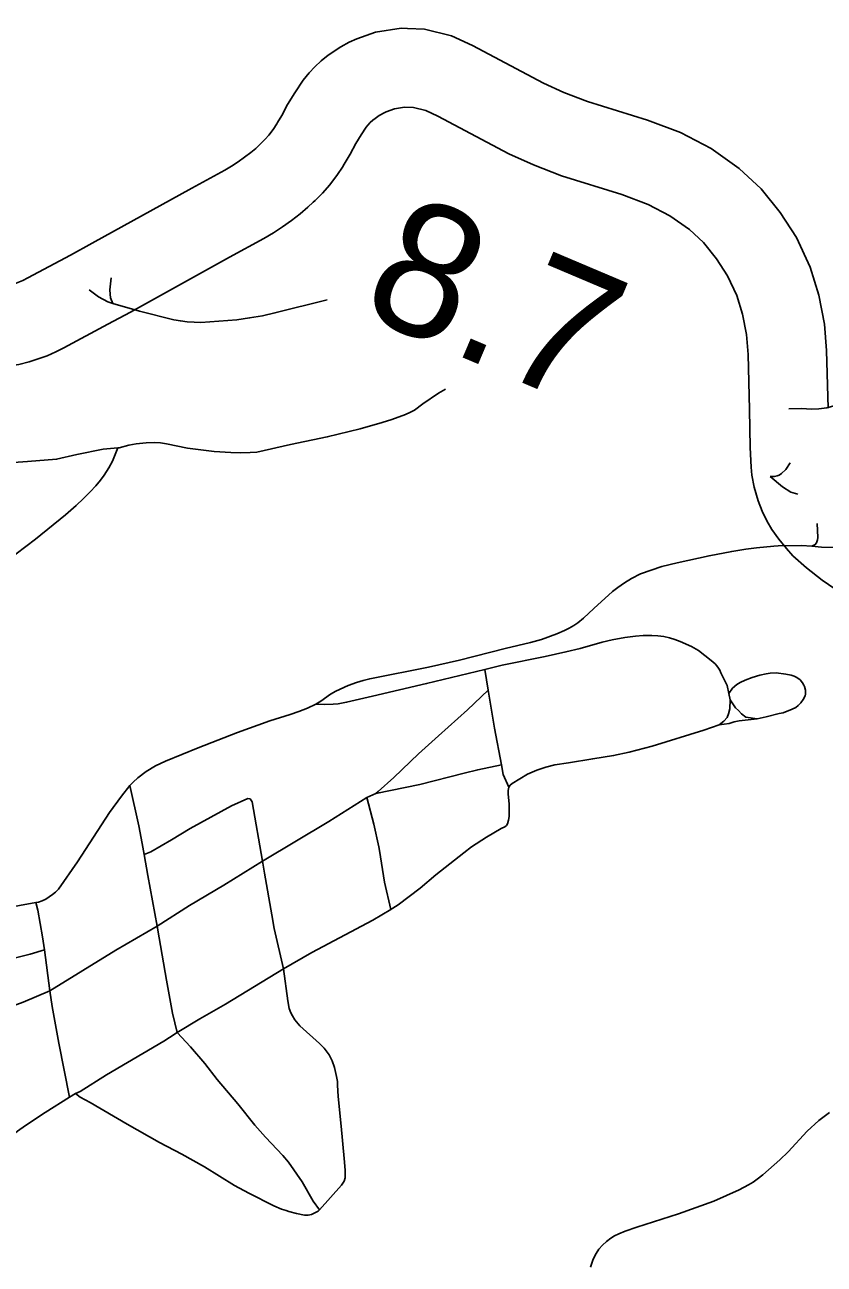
# Model space of a CAD drawing. Extents: x -19 to 366, y -4 to 359.
# Drawn here: x 152.285 to 152.766, y 192.207 to 192.954 of the extents above; entities that cross this region are included whole.
import ezdxf

# ---------------------------------------------------------------- set-up
doc = ezdxf.new("R2010")
doc.units = 0
for name, color, linetype in [('R_Contour Annot', 7, 'Continuous'), ('R_Striping', 7, 'Continuous'), ('Sheet Fence', 7, 'Continuous'), ('T_Vehicle Path Lt Minor', 7, 'Continuous')]:
    doc.layers.add(name, color=color, linetype=linetype)

msp = doc.modelspace()

# ---------------------------------------------------------------- linework, layer by layer
at = {"layer": 'R_Contour Annot'}
for p, q in [((152.31242, 192.81499), (152.32556, 192.82208)), ((152.34852, 192.78067), (152.3349, 192.77332))]:
    msp.add_line(p, q, dxfattribs=at)
for points in [[(152.47527, 192.94041), (152.48021, 192.94316), (152.48481, 192.9453), (152.49608, 192.94918), (152.51151, 192.95157), (152.51546, 192.95141)], [(152.51546, 192.95141), (152.52571, 192.95101), (152.54201, 192.94696), (152.55461, 192.94124), (152.59732, 192.91849), (152.60948, 192.91297), (152.62372, 192.90752), (152.65989, 192.89628), (152.67972, 192.88883), (152.69819, 192.87911), (152.71513, 192.86715), (152.72832, 192.85485), (152.73982, 192.84064), (152.74969, 192.82548), (152.7579, 192.8077), (152.76318, 192.79092), (152.76645, 192.77348), (152.76779, 192.75762), (152.76868, 192.72278)], [(152.32556, 192.82208), (152.3855, 192.8553), (152.40549, 192.86611), (152.40947, 192.86851), (152.41346, 192.87113), (152.41735, 192.87389), (152.42101, 192.8767), (152.42404, 192.87926), (152.42647, 192.8815), (152.42691, 192.88191), (152.42972, 192.88475), (152.43192, 192.88719), (152.43448, 192.89066), (152.43671, 192.89405), (152.43717, 192.89474), (152.43971, 192.89908), (152.44322, 192.90558), (152.44751, 192.91273), (152.45251, 192.9203), (152.45613, 192.92466), (152.45965, 192.9284), (152.46343, 192.93191), (152.46764, 192.93535), (152.47527, 192.94041)], [(152.51361, 192.9041), (152.50751, 192.90304), (152.50256, 192.90133), (152.50174, 192.90095), (152.49829, 192.89903)], [(152.72134, 192.72205), (152.72049, 192.75502), (152.71947, 192.76711), (152.71717, 192.77941), (152.71365, 192.7906), (152.70814, 192.80251), (152.70147, 192.81275), (152.6936, 192.82249), (152.68519, 192.83033), (152.6734, 192.83865), (152.6603, 192.84555), (152.64453, 192.85147), (152.60822, 192.86276), (152.59122, 192.86927), (152.57639, 192.876), (152.53366, 192.89875), (152.52638, 192.90206), (152.51901, 192.90389), (152.51361, 192.9041)], [(152.49829, 192.89903), (152.49595, 192.89734), (152.49456, 192.8962), (152.49303, 192.89478), (152.4916, 192.89327), (152.4906, 192.89206), (152.48758, 192.88749), (152.48438, 192.88215), (152.48098, 192.87585), (152.47735, 192.86966), (152.47622, 192.86796), (152.47333, 192.86357), (152.46866, 192.85723), (152.46416, 192.85223), (152.45989, 192.84792), (152.45867, 192.84678), (152.45538, 192.84376), (152.45074, 192.83983), (152.44547, 192.83578), (152.44013, 192.832), (152.43469, 192.82843), (152.42899, 192.82499), (152.40824, 192.81377), (152.34852, 192.78067)], [(152.2561, 192.79337), (152.27213, 192.79566), (152.27463, 192.7963), (152.27771, 192.79726), (152.28074, 192.79838), (152.28371, 192.79966), (152.28681, 192.8012), (152.31242, 192.81499)], [(152.3349, 192.77332), (152.30854, 192.75912), (152.30361, 192.75668), (152.29836, 192.75441), (152.293, 192.75243), (152.28753, 192.75072), (152.28134, 192.74915), (152.2628, 192.7465)], [(152.72229, 192.68717), (152.72169, 192.69912), (152.72134, 192.72205)], [(152.72904, 192.66079), (152.7266, 192.66689), (152.72409, 192.67518), (152.72283, 192.68242), (152.72229, 192.68717)], [(152.74375, 192.63832), (152.739, 192.64394), (152.73472, 192.64972), (152.73188, 192.65488), (152.72904, 192.66079)], [(152.76523, 192.61929), (152.75561, 192.62671), (152.74739, 192.63391), (152.74375, 192.63832)], [(152.81726, 192.57513), (152.79064, 192.60184), (152.76523, 192.61929)]]:
    msp.add_lwpolyline(points, dxfattribs=at)
at = {"layer": 'R_Striping'}
for points in [[(152.33803, 192.78583), (152.33648, 192.78919), (152.33628, 192.79136), (152.33622, 192.79416), (152.33704, 192.80137)], [(152.33803, 192.78583), (152.33492, 192.78685), (152.32938, 192.78985), (152.32366, 192.79416)], [(152.467, 192.78809), (152.43561, 192.78018), (152.42801, 192.77848), (152.42035, 192.7771), (152.41264, 192.77607), (152.40182, 192.77511), (152.39099, 192.77447), (152.38687, 192.77451), (152.38277, 192.77479), (152.37868, 192.77531), (152.37463, 192.77607), (152.35397, 192.78115), (152.33803, 192.78583)], [(152.34094, 192.69892), (152.34172, 192.699), (152.34757, 192.70054), (152.35195, 192.70124), (152.35797, 192.70197), (152.36298, 192.70218), (152.36662, 192.70188), (152.37038, 192.7013), (152.38296, 192.69871), (152.39894, 192.69665), (152.40911, 192.6961), (152.41513, 192.69598), (152.4206, 192.69602), (152.42474, 192.69635), (152.44487, 192.70086), (152.46712, 192.70549), (152.48696, 192.71034), (152.50018, 192.71407), (152.50596, 192.71587), (152.51418, 192.71894), (152.51719, 192.72029), (152.51954, 192.72157), (152.52467, 192.72534), (152.53411, 192.73182), (152.5383, 192.73421)], [(152.77705, 192.72591), (152.7729, 192.72433), (152.76799, 192.72301), (152.76313, 192.72239), (152.75871, 192.72219), (152.75261, 192.72257), (152.74501, 192.72241)], [(152.19222, 192.62004), (152.20495, 192.61949), (152.25504, 192.62134), (152.25744, 192.62166), (152.25979, 192.6222), (152.26207, 192.62298), (152.26427, 192.62398), (152.26636, 192.62519), (152.27399, 192.63073), (152.29133, 192.64386), (152.30941, 192.65864), (152.31581, 192.66418), (152.32025, 192.66836), (152.3243, 192.67241), (152.32765, 192.67603), (152.33046, 192.67938), (152.33269, 192.6825), (152.33547, 192.68678), (152.33782, 192.69085), (152.34094, 192.69892)], [(152.19741, 192.68805), (152.23119, 192.68847), (152.26672, 192.68919), (152.28664, 192.69064), (152.30413, 192.69202), (152.31629, 192.69488), (152.33215, 192.6981), (152.34094, 192.69892)], [(152.73375, 192.68174), (152.73647, 192.68173), (152.73795, 192.68208), (152.73922, 192.68254), (152.74066, 192.68342), (152.74319, 192.68585), (152.74582, 192.68981)], [(152.75039, 192.67104), (152.74628, 192.67211), (152.74125, 192.67544), (152.73375, 192.68174)], [(152.75895, 192.63963), (152.76096, 192.64063), (152.76175, 192.64177), (152.76237, 192.64345), (152.76256, 192.64492), (152.76202, 192.65338)], [(152.75895, 192.63963), (152.75262, 192.64003), (152.73867, 192.63992), (152.73605, 192.63967), (152.72554, 192.63867), (152.7191, 192.63791), (152.71071, 192.63653), (152.69705, 192.63388), (152.67782, 192.62972), (152.66861, 192.62746), (152.65565, 192.62293), (152.65033, 192.62019), (152.64607, 192.61766), (152.64203, 192.61488), (152.63886, 192.61234), (152.6277, 192.60223), (152.62134, 192.59627), (152.61804, 192.59353), (152.61567, 192.59195), (152.61283, 192.59035), (152.60989, 192.5889), (152.60533, 192.58693), (152.59603, 192.58357), (152.58941, 192.58162), (152.57429, 192.57801), (152.54669, 192.57112), (152.52808, 192.56683), (152.49382, 192.56008), (152.49272, 192.55982), (152.48867, 192.55884), (152.4848, 192.55761), (152.4797, 192.55571), (152.47222, 192.55237), (152.46898, 192.55058), (152.46325, 192.54643), (152.4603, 192.54454)], [(152.77863, 192.6388), (152.76475, 192.63903), (152.75895, 192.63963)], [(152.7041, 192.5635), (152.70344, 192.56494), (152.70267, 192.56631), (152.70176, 192.5676), (152.70072, 192.5688), (152.69958, 192.5699), (152.69834, 192.57088), (152.69829, 192.57091), (152.69068, 192.57678), (152.68644, 192.57916), (152.67965, 192.58229), (152.6765, 192.58356), (152.67328, 192.58454), (152.66975, 192.58527), (152.66614, 192.58575), (152.66251, 192.58598), (152.65735, 192.5859), (152.65262, 192.5855), (152.64637, 192.58465), (152.6386, 192.58323), (152.63267, 192.58183), (152.61947, 192.57813), (152.61079, 192.57602), (152.59833, 192.57325), (152.57246, 192.56793), (152.56199, 192.56544)], [(152.56199, 192.56544), (152.52693, 192.55696), (152.49429, 192.54934), (152.47872, 192.54571), (152.47358, 192.54481), (152.47056, 192.54454), (152.46519, 192.54434), (152.4603, 192.54454)], [(152.56402, 192.553), (152.56199, 192.56544)], [(152.7041, 192.5635), (152.70784, 192.55581), (152.709, 192.55098)], [(152.75402, 192.55598), (152.75329, 192.55736), (152.75179, 192.55912), (152.7499, 192.56052), (152.74827, 192.56132), (152.74643, 192.56194), (152.74323, 192.56265), (152.73739, 192.5633), (152.73384, 192.56316), (152.73145, 192.56288), (152.72762, 192.56198), (152.7229, 192.56056), (152.71883, 192.55907), (152.71577, 192.55766), (152.71379, 192.55643), (152.71104, 192.55412), (152.709, 192.55098)], [(152.56402, 192.553), (152.55157, 192.54102), (152.53408, 192.5255)], [(152.56788, 192.53008), (152.56402, 192.553)], [(152.72594, 192.5357), (152.7314, 192.53693), (152.73927, 192.53898), (152.74161, 192.53923), (152.74713, 192.54149), (152.74918, 192.54259), (152.7506, 192.54364), (152.7523, 192.54537), (152.75375, 192.54736), (152.75487, 192.54947), (152.75515, 192.55054), (152.75503, 192.55297), (152.75442, 192.55524), (152.75402, 192.55598)], [(152.4603, 192.54454), (152.45521, 192.5421), (152.44992, 192.54003), (152.44479, 192.53827), (152.43247, 192.53447), (152.41314, 192.52737), (152.38938, 192.51822), (152.36975, 192.51019), (152.3637, 192.50732), (152.358, 192.50394), (152.35302, 192.50015), (152.3503, 192.49762), (152.3483, 192.49547)], [(152.70973, 192.54714), (152.70954, 192.54168), (152.70868, 192.53868), (152.70782, 192.53657), (152.7059, 192.53432), (152.7032, 192.53201)], [(152.709, 192.55098), (152.70973, 192.54714)], [(152.72594, 192.5357), (152.71911, 192.53674), (152.71648, 192.53861), (152.71466, 192.5407), (152.71295, 192.54239), (152.70973, 192.54714)], [(152.572, 192.5079), (152.56788, 192.53008)], [(152.7032, 192.53201), (152.69384, 192.52883), (152.66266, 192.51923), (152.64884, 192.51559), (152.63947, 192.51356), (152.62698, 192.51162), (152.61235, 192.5091), (152.60407, 192.5079), (152.5988, 192.50663), (152.59332, 192.50477), (152.58759, 192.50231), (152.57847, 192.49666), (152.57725, 192.49567), (152.57648, 192.49451)], [(152.72594, 192.5357), (152.71516, 192.53443), (152.71207, 192.5338), (152.70909, 192.53291), (152.7032, 192.53201)], [(152.53408, 192.5255), (152.52199, 192.51471), (152.50712, 192.50039), (152.49766, 192.49194), (152.49639, 192.4908)], [(152.572, 192.5079), (152.55769, 192.50504), (152.54944, 192.50295), (152.52283, 192.49624), (152.49639, 192.4908)], [(152.57648, 192.49451), (152.57312, 192.50209), (152.572, 192.5079)], [(152.3483, 192.49547), (152.34323, 192.4892), (152.33602, 192.47922), (152.31661, 192.44965), (152.30515, 192.43312), (152.30345, 192.43138), (152.30162, 192.42981), (152.29965, 192.4284), (152.29756, 192.42717), (152.29538, 192.42613), (152.29311, 192.42528), (152.29158, 192.425)], [(152.35558, 192.46059), (152.35365, 192.47122), (152.3483, 192.49547)], [(152.57629, 192.47457), (152.57665, 192.47693), (152.57655, 192.48427), (152.57598, 192.4906), (152.57606, 192.49262), (152.57648, 192.49451)], [(152.42073, 192.48742), (152.41935, 192.48767), (152.40946, 192.48324), (152.38455, 192.46972), (152.37325, 192.46275), (152.36084, 192.45563), (152.35677, 192.4539)], [(152.42818, 192.44993), (152.42197, 192.48575), (152.42073, 192.48742)], [(152.49102, 192.48824), (152.46796, 192.47394), (152.42818, 192.44993)], [(152.49639, 192.4908), (152.49102, 192.48824)], [(152.49856, 192.45643), (152.49824, 192.45853), (152.4952, 192.47224), (152.49102, 192.48824)], [(152.57629, 192.47457), (152.57562, 192.47238), (152.57508, 192.47155), (152.57399, 192.47069), (152.57177, 192.4696), (152.5629, 192.46452), (152.55401, 192.45856), (152.54938, 192.45506), (152.53242, 192.44168), (152.52309, 192.43373), (152.50974, 192.42377), (152.50661, 192.42169), (152.50533, 192.42084)], [(152.35677, 192.4539), (152.35558, 192.46059)], [(152.50533, 192.42084), (152.50162, 192.43726), (152.49856, 192.45643)], [(152.35904, 192.44127), (152.35677, 192.4539)], [(152.42818, 192.44993), (152.40488, 192.43555), (152.38414, 192.42337), (152.36476, 192.41093)], [(152.43376, 192.41767), (152.42932, 192.44265), (152.42818, 192.44993)], [(152.36476, 192.41093), (152.35904, 192.44127)], [(152.29158, 192.425), (152.272, 192.42153), (152.25116, 192.41843), (152.22512, 192.41478)], [(152.29566, 192.40431), (152.29281, 192.42049), (152.29158, 192.425)], [(152.44075, 192.3851), (152.43521, 192.4095), (152.43376, 192.41767)], [(152.50533, 192.42084), (152.49456, 192.41448), (152.45774, 192.39503), (152.44075, 192.3851)], [(152.36476, 192.41093), (152.33985, 192.39642), (152.29997, 192.37185)], [(152.37025, 192.3784), (152.36578, 192.40378), (152.36476, 192.41093)], [(152.29674, 192.39657), (152.29566, 192.40431)], [(152.29674, 192.39657), (152.28813, 192.39404), (152.27026, 192.38962), (152.23284, 192.3825), (152.22764, 192.38127), (152.22573, 192.38009)], [(152.29997, 192.37185), (152.29674, 192.39657)], [(152.44075, 192.3851), (152.40583, 192.36394)], [(152.47335, 192.31505), (152.47317, 192.31723), (152.47267, 192.32036), (152.47154, 192.3257), (152.47014, 192.32977), (152.46821, 192.33328), (152.46515, 192.33733), (152.46248, 192.34022), (152.45054, 192.35071), (152.44759, 192.35445), (152.44609, 192.35687), (152.44524, 192.35856), (152.44423, 192.36134), (152.44334, 192.36579), (152.44075, 192.3851)], [(152.37669, 192.34682), (152.37395, 192.35846), (152.37025, 192.3784)], [(152.29997, 192.37185), (152.28404, 192.36516), (152.26256, 192.3572)], [(152.30553, 192.34029), (152.30148, 192.36236), (152.29997, 192.37185)], [(152.40583, 192.36394), (152.39028, 192.35498), (152.37669, 192.34682)], [(152.37669, 192.34682), (152.37214, 192.34374), (152.36875, 192.34167), (152.33412, 192.32123), (152.31829, 192.31128), (152.31548, 192.31005)], [(152.46243, 192.24001), (152.45858, 192.24522), (152.45193, 192.25684), (152.44373, 192.26879), (152.44042, 192.27275), (152.42983, 192.28367), (152.42348, 192.2909), (152.4132, 192.30377), (152.40087, 192.3184), (152.39336, 192.32804), (152.38465, 192.33822), (152.37669, 192.34682)], [(152.31181, 192.30781), (152.30553, 192.34029)], [(152.46243, 192.24001), (152.4756, 192.2548), (152.47723, 192.25724), (152.47779, 192.25918), (152.47787, 192.26381), (152.47737, 192.2709), (152.47556, 192.29042), (152.47362, 192.30826), (152.47335, 192.31505)], [(152.31181, 192.30781), (152.29721, 192.29854), (152.28539, 192.29075), (152.28064, 192.2873), (152.27603, 192.28365), (152.26393, 192.27328), (152.26173, 192.27179), (152.25942, 192.27048), (152.25702, 192.26935), (152.25454, 192.26843), (152.22678, 192.26056)], [(152.31548, 192.31005), (152.31181, 192.30781)], [(152.31548, 192.31005), (152.31832, 192.30785), (152.32434, 192.30468), (152.34659, 192.2915), (152.36612, 192.2806), (152.37948, 192.27345), (152.39319, 192.26579), (152.41116, 192.25471), (152.41988, 192.25002), (152.43502, 192.24242), (152.43946, 192.24049), (152.44231, 192.23951), (152.44401, 192.23892), (152.44866, 192.2377), (152.45333, 192.23685), (152.45558, 192.2368), (152.45754, 192.23718), (152.46169, 192.2392), (152.46243, 192.24001)], [(152.76961, 192.29854), (152.76317, 192.2937), (152.75618, 192.28742), (152.74466, 192.27497), (152.73969, 192.2701), (152.72944, 192.26111), (152.72602, 192.2584), (152.72365, 192.25674), (152.72084, 192.25504), (152.7151, 192.25207), (152.69989, 192.24519), (152.67856, 192.2376), (152.65356, 192.22954), (152.64646, 192.22706), (152.64267, 192.22551), (152.64008, 192.22424), (152.63791, 192.22293), (152.63518, 192.22092), (152.63276, 192.21875), (152.63072, 192.21634), (152.62897, 192.21372), (152.62723, 192.2102), (152.62562, 192.20548)]]:
    msp.add_lwpolyline(points, dxfattribs=at)
at = {"layer": 'Sheet Fence'}
for points in [[(156.50946, 189.3937), (156.44759, 191.65634), (156.2114, 200.27623), (155.97446, 208.89626), (155.73678, 217.51643), (155.49836, 226.13674), (155.2592, 234.75719), (155.01929, 243.37778), (154.77865, 251.9985), (154.53727, 260.61937), (154.29515, 269.24038), (154.0523, 277.86152), (153.80871, 286.48281), (153.56438, 295.10424), (153.31933, 303.72581), (153.07354, 312.34752), (152.82702, 320.96938), (152.57978, 329.59137), (152.3318, 338.21351), (152.0831, 346.83579)], [(154.11585, 1.87092), (153.9063, 10.48743), (153.69602, 19.10409), (153.48501, 27.72087), (153.27327, 36.3378), (153.0608, 44.95486), (152.84759, 53.57206), (152.63366, 62.1894), (152.419, 70.80688), (152.20362, 79.42449), (151.98751, 88.04225), (151.77068, 96.66014), (151.55312, 105.27817), (151.33484, 113.89634), (151.11584, 122.51465), (150.89612, 131.13311), (150.67568, 139.7517), (150.45452, 148.37043), (150.23264, 156.98931), (150.01005, 165.60832), (149.78674, 174.22748), (149.56272, 182.84677), (149.33799, 191.46621), (149.11254, 200.0858), (148.88638, 208.70552), (148.65952, 217.32539), (148.43194, 225.9454), (148.20366, 234.56555), (147.97466, 243.18584), (147.74497, 251.80628), (147.51457, 260.42687), (147.28346, 269.04759), (147.05165, 277.66846), (146.81914, 286.28948), (146.58593, 294.91064), (146.35202, 303.53194), (146.11742, 312.15339), (145.88211, 320.77499), (145.64611, 329.39673), (145.40941, 338.01861), (145.17202, 346.64065)], [(0, 189.51617), (7.11214, 189.52059), (14.22427, 189.53386), (21.33637, 189.55597), (28.44845, 189.58693), (35.56048, 189.62672), (42.67245, 189.67537), (49.78436, 189.73285), (56.89619, 189.79918), (64.00793, 189.87436), (71.11958, 189.95838), (78.23111, 190.05124), (85.34253, 190.15294), (92.45381, 190.26349), (99.56495, 190.38288), (106.67593, 190.51112), (113.78675, 190.6482), (120.89739, 190.79412), (128.00785, 190.94888), (135.11811, 191.11248), (142.22816, 191.28493), (149.33799, 191.46621), (156.44759, 191.65634), (163.55694, 191.85531), (170.66605, 192.06312), (177.77489, 192.27977), (184.88345, 192.50526), (191.99173, 192.73959), (199.09971, 192.98276), (206.20739, 193.23477), (213.31474, 193.49561), (220.42177, 193.7653), (227.52845, 194.04382), (234.63479, 194.33118), (241.74076, 194.62738), (248.84635, 194.93241), (255.95157, 195.24628), (263.05638, 195.56898), (270.16079, 195.90052), (277.26478, 196.24089), (284.36834, 196.5901), (291.47147, 196.94814), (298.57414, 197.31501), (305.67635, 197.69072), (312.77809, 198.07525), (319.87934, 198.46862), (326.9801, 198.87082), (334.08035, 199.28185), (341.18009, 199.7017)]]:
    msp.add_spline(points, degree=3, dxfattribs=at)

# ---------------------------------------------------------------- texts
at = {"layer": 'T_Vehicle Path Lt Minor'}
msp.add_text('8.7', height=0.08, rotation=337.04454, dxfattribs=at).set_placement((152.48485, 192.78033))

doc.saveas('drawing.dxf')
